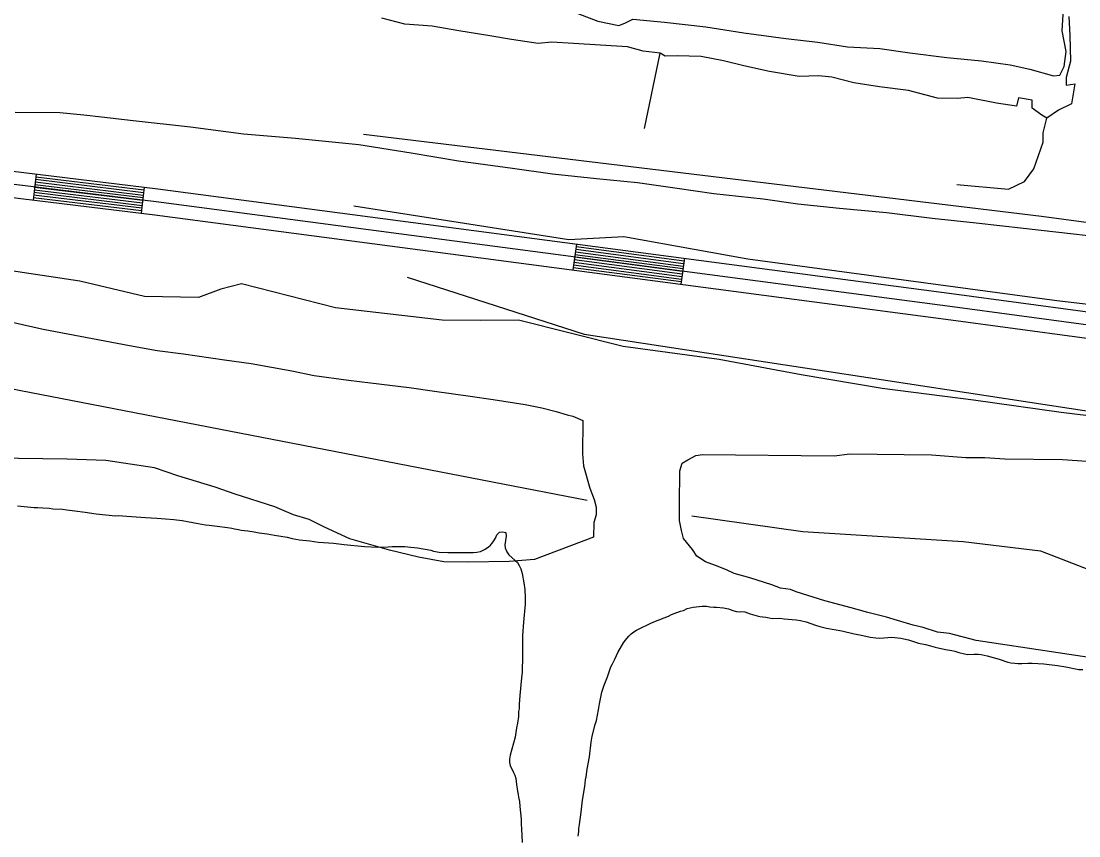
# Model space of a CAD drawing. Extents: x 3161615 to 3199515, y 867541 to 892976.
# Drawn here: x 3189551 to 3190764, y 885850 to 886785 of the extents above; entities that cross this region are included whole.
import ezdxf

# ---------------------------------------------------------------- set-up
doc = ezdxf.new("R2010")
doc.units = 0
for name, color, linetype in [('V-LEVE-TOET', 7, 'Continuous'), ('V-ROAD-CNTR', 7, 'Continuous'), ('V-SITE-VEGE', 7, 'Continuous'), ('V-TOPO-SHOR', 7, 'Continuous')]:
    doc.layers.add(name, color=color, linetype=linetype)

msp = doc.modelspace()

# ---------------------------------------------------------------- linework, layer by layer
at = {"layer": 'V-LEVE-TOET'}
for points in [[(3189543.902000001, 886680.525999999), (3189594.844000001, 886680.437999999), (3189622.695000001, 886677.8189999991), (3189642.692000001, 886675.4269999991)], [(3189642.692000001, 886675.4269999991), (3189679.033000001, 886671.1479999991), (3189745.092000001, 886663.912999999), (3189805.802000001, 886655.6649999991), (3189865.532000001, 886650.983999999)], [(3189865.532000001, 886650.983999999), (3189938.087000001, 886643.4269999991), (3189998.267000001, 886634.1959999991)], [(3189998.267000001, 886634.1959999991), (3190052.470000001, 886625.0229999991), (3190114.522000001, 886616.339999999), (3190160.324000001, 886610.0689999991), (3190210.850000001, 886604.444999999), (3190258.156000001, 886600.0539999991), (3190303.425000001, 886593.4249999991), (3190345.567000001, 886587.4899999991), (3190402.164000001, 886581.273999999), (3190441.897000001, 886575.3269999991), (3190489.652000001, 886570.4029999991), (3190543.744000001, 886565.6029999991), (3190596.148000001, 886558.9199999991), (3190646.584000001, 886553.5639999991), (3190701.039000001, 886547.694999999), (3190758.352000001, 886540.9489999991), (3190811.823000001, 886534.8949999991)], [(3190869.831000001, 886320.712999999), (3190744.325000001, 886336.133999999), (3190643.535000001, 886350.265999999), (3190538.7690000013, 886363.689999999), (3190445.921000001, 886379.4069999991), (3190351.8570000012, 886396.844999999), (3190241.557000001, 886411.631999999), (3190121.352000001, 886441.9319999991), (3190077.9820000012, 886441.765999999), (3190033.919000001, 886442.1159999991), (3189911.528000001, 886455.993999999), (3189803.601000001, 886483.7479999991), (3189779.779000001, 886477.435999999), (3189754.242000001, 886468.180999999), (3189692.032000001, 886469.153999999), (3189618.009000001, 886486.670999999), (3189531.565000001, 886499.6469999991)]]:
    msp.add_lwpolyline(points, dxfattribs=at)
at = {"layer": 'V-ROAD-CNTR'}
for p, q in [((3189567.845827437, 886609.5887531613), (3189564.2418346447, 886579.805812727)), ((3189691.9405792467, 886594.5727831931), (3189688.336586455, 886564.7898427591)), ((3190187.8285874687, 886529.3659136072), (3190183.907595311, 886499.6229730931)), ((3190311.755339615, 886513.026946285), (3190307.834347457, 886483.2840057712))]:
    msp.add_line(p, q, dxfattribs=at)
for points in [[(3189289.478384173, 886632.7957067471), (3189338.7432856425, 886633.3007057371), (3189367.5042281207, 886632.568707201), (3189396.502170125, 886629.1707139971), (3189462.2490386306, 886622.365727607), (3189707.6615478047, 886592.6707869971), (3190621.542720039, 886472.1850279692), (3191507.378948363, 886352.9462664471), (3192374.516214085, 886240.4064915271), (3193140.8156814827, 886138.6206950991), (3193981.4990001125, 886021.3939295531)], [(3188497.283968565, 886536.8968985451), (3188720.473522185, 886554.1298640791), (3189067.4168282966, 886583.555805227), (3189183.9805951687, 886591.887788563), (3189224.842513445, 886596.3797795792), (3189246.139470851, 886599.1477740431), (3189268.319426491, 886601.0827701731), (3189304.3453544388, 886602.9467664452), (3189338.5152860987, 886603.2967657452), (3189365.372232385, 886602.6127671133), (3189393.212176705, 886599.3507736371), (3189458.9030453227, 886592.5517872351), (3189703.899555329, 886562.9068465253), (3190617.580727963, 886442.4470874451), (3191503.446956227, 886323.2043259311), (3192309.844988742, 886218.5487559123)], [(3193979.4270042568, 886006.537959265), (3193138.7926855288, 886123.7577248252), (3192372.563217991, 886225.534521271), (3191505.412952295, 886338.075296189), (3190619.561724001, 886457.3160577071), (3189705.7805515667, 886577.788816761), (3189460.576041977, 886607.458757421)], [(3189566.764829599, 886600.6537710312), (3189690.8595814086, 886585.6388010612)], [(3189567.124828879, 886603.6317650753), (3189691.2195806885, 886588.616795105)], [(3189567.4848281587, 886606.6097591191), (3189691.5795799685, 886591.594789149)], [(3189565.322832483, 886588.7397948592), (3189689.417584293, 886573.7248248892)], [(3189565.683831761, 886591.7187889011), (3189689.7785835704, 886576.7038189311)], [(3189566.043831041, 886594.6967829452), (3189690.1385828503, 886579.6818129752)], [(3189566.403830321, 886597.674776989), (3189690.4985821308, 886582.659807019)], [(3189564.602833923, 886582.783806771), (3189688.6975857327, 886567.768836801)], [(3189564.962833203, 886585.7618008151), (3189689.057585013, 886570.7468308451)], [(3190187.436588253, 886526.3909195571), (3190311.364340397, 886510.051952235)], [(3190185.867591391, 886514.4939433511), (3190309.7953435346, 886498.1549760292)], [(3190186.2595906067, 886517.4679374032), (3190310.187342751, 886501.1289700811)], [(3190186.651589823, 886520.442931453), (3190310.5793419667, 886504.1039641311)], [(3190187.043589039, 886523.4169255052), (3190310.971341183, 886507.077958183)], [(3190184.298594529, 886502.5969671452), (3190308.226346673, 886486.2579998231)], [(3190184.691593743, 886505.5709611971), (3190308.6193458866, 886489.231993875)], [(3190185.083592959, 886508.5449552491), (3190309.011345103, 886492.2059879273)], [(3190185.4755921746, 886511.5199492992), (3190309.4033443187, 886495.180981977)]]:
    msp.add_lwpolyline(points, dxfattribs=at)
at = {"layer": 'V-SITE-VEGE'}
for points in [[(3189540.359000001, 886439.746999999), (3189575.871000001, 886431.716999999), (3189674.833000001, 886412.7949999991), (3189706.556000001, 886407.351999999), (3189737.024000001, 886403.1919999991), (3189783.991000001, 886396.302999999), (3189814.459000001, 886392.1429999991), (3189861.412000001, 886383.983999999), (3189886.780000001, 886378.609999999), (3189926.133000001, 886373.077999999), (3189951.530000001, 886370.2479999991), (3189995.967000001, 886364.658999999), (3190025.166000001, 886360.515999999), (3190065.790000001, 886354.969999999), (3190092.445000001, 886350.8529999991), (3190129.253000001, 886345.349999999), (3190148.281000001, 886341.319999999), (3190164.766000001, 886337.317999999), (3190177.435000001, 886333.3609999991), (3190183.777000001, 886332.0179999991), (3190195.160000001, 886326.8039999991), (3190194.730000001, 886288.6639999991), (3190195.842000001, 886274.665999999), (3190203.182000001, 886249.153999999), (3190208.1240000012, 886236.3829999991), (3190210.565000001, 886227.454999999), (3190210.4650000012, 886218.5549999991), (3190207.821000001, 886209.684999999), (3190207.634000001, 886193.1569999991), (3190139.952000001, 886167.2239999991), (3190110.684000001, 886165.011999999), (3190063.633000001, 886164.273999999), (3190035.662000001, 886164.589999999), (3190006.480000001, 886170.0049999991), (3189973.511000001, 886178.0059999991), (3189927.890000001, 886191.2379999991), (3189898.794000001, 886204.2819999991), (3189881.095000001, 886213.3829999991), (3189863.355000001, 886218.6689999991), (3189841.843000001, 886227.8139999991), (3189796.234000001, 886242.3159999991), (3189773.438000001, 886250.2019999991), (3189730.356000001, 886263.405999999), (3189703.761000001, 886272.6079999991), (3189647.910000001, 886280.866999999), (3189603.427000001, 886282.6429999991), (3189491.551000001, 886283.9079999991)], [(3191386.584000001, 885963.189999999), (3190646.578000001, 886074.5539999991), (3190616.153000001, 886082.5269999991), (3190602.184000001, 886083.9559999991), (3190585.714000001, 886089.229999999), (3190574.300000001, 886091.8999999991), (3190556.560000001, 886097.187999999), (3190543.889000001, 886101.1469999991), (3190522.336000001, 886106.4759999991), (3190503.323000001, 886111.775999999), (3190472.897000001, 886119.7529999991), (3190439.960000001, 886130.2939999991), (3190433.631000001, 886132.908999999), (3190422.203000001, 886134.309999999), (3190412.076000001, 886138.2379999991), (3190386.736000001, 886146.153999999), (3190368.996000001, 886151.4419999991), (3190360.141000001, 886155.354999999), (3190347.484000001, 886160.5839999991), (3190336.087000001, 886164.5279999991), (3190325.988000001, 886170.9999999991), (3190320.989000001, 886178.6839999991), (3190310.962000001, 886191.5149999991), (3190308.521000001, 886200.4419999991), (3190306.108000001, 886211.912999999), (3190306.221000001, 886222.082999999), (3190306.323000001, 886230.979999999), (3190306.756000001, 886269.123999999), (3190309.397000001, 886277.991999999), (3190315.797000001, 886281.7329999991), (3190324.755000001, 886286.7179999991), (3190332.396000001, 886287.9019999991), (3190483.682000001, 886286.189999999), (3190501.510000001, 886288.530999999), (3190595.587000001, 886287.4679999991), (3190634.968000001, 886284.4779999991), (3190656.581000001, 886284.231999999), (3190679.451000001, 886282.7019999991), (3190745.558000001, 886281.954999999), (3190773.509000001, 886280.366999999)]]:
    msp.add_lwpolyline(points, dxfattribs=at)
at = {"layer": 'V-TOPO-SHOR'}
msp.add_line((3190266.077605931, 886661.8102884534), (3190283.992000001, 886748.238999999), dxfattribs=at)
for points in [[(3190189.620000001, 886793.937999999), (3190212.603000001, 886785.1259999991), (3190236.681000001, 886780.2699999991), (3190243.540000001, 886782.9689999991), (3190252.451000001, 886787.4829999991), (3190289.149000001, 886784.1529999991), (3190336.513000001, 886778.4759999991), (3190380.017000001, 886771.6599999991), (3190428.069000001, 886765.3849999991), (3190464.859000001, 886760.8529999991), (3190498.991000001, 886755.7059999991), (3190536.197000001, 886753.753999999), (3190570.585000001, 886748.8679999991), (3190612.964000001, 886743.5059999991), (3190652.845000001, 886739.7649999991), (3190685.8570000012, 886734.9559999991), (3190708.131000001, 886730.175999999), (3190735.318000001, 886722.329999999), (3190742.531000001, 886723.0549999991), (3190747.708000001, 886732.9709999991), (3190749.849000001, 886750.5059999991), (3190745.515000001, 886774.192999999), (3190747.723000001, 886811.6599999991)], [(3190753.160000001, 886790.5569999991), (3190754.307000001, 886768.6579999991), (3190754.880000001, 886739.290999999), (3190749.826000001, 886720.537999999), (3190749.785000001, 886711.601999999), (3190760.000000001, 886713.1179999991), (3190755.9990000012, 886690.0739999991), (3190741.261000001, 886682.866999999), (3190727.648000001, 886673.9459999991), (3190722.047000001, 886677.2679999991), (3190710.922000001, 886685.4559999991), (3190710.875000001, 886694.388999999), (3190695.228000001, 886696.969999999), (3190693.043000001, 886687.6799999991), (3190670.003000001, 886690.908999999), (3190637.067000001, 886697.5219999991), (3190625.134000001, 886696.256999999), (3190602.366000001, 886696.8239999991), (3190569.160000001, 886705.6689999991), (3190535.8940000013, 886709.8759999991), (3190506.317000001, 886714.530999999), (3190480.856000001, 886720.8409999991), (3190465.729000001, 886722.3069999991), (3190443.398000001, 886721.5889999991), (3190409.348000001, 886727.506999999), (3190380.195000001, 886733.7109999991), (3190356.710000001, 886739.6869999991), (3190331.002000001, 886744.447999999), (3190303.591000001, 886745.420999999), (3190289.849000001, 886744.832999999), (3190283.992000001, 886748.238999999), (3190264.565000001, 886750.712999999), (3190246.583000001, 886755.859999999), (3190184.625000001, 886759.484999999), (3190159.705000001, 886760.9859999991), (3190143.909000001, 886759.4419999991), (3190113.301000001, 886764.006999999), (3190088.453000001, 886768.2559999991), (3190052.945000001, 886773.996999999), (3190022.247000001, 886779.5059999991), (3189991.052000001, 886781.5739999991), (3189964.666000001, 886788.545999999)], [(3190624.4622710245, 886597.7562958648), (3190683.906855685, 886592.1865708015), (3190701.9497887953, 886601.145797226), (3190712.8004447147, 886615.5303516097), (3190723.6959135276, 886646.1311393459), (3190723.7257887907, 886656.941961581), (3190727.648000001, 886673.9459999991)], [(3189943.5348257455, 886655.4943523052), (3190721.6600869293, 886561.4513443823), (3190883.762669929, 886539.3815709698)], [(3191150.0511983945, 886401.7075661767), (3191117.668523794, 886419.8152290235), (3190739.4092466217, 886464.1041521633), (3190384.5833760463, 886511.9319529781), (3190242.3105922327, 886537.5505624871), (3190179.2375041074, 886534.1212274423), (3189932.494959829, 886572.6412570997)], [(3189993.532221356, 886491.3907971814), (3190196.956788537, 886425.9632129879), (3190798.5102657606, 886334.2099713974), (3190895.7728114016, 886321.3284680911)], [(3188954.2114779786, 886369.8426796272), (3189290.401414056, 886315.8074335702), (3189340.025523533, 886336.9127789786), (3189375.517439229, 886368.6784179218), (3189400.3392776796, 886382.7714768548), (3189439.2835261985, 886382.6638560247), (3190200.0654332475, 886235.4045225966)], [(3189546.530000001, 886229.001999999), (3189565.676000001, 886227.1419999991), (3189569.349000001, 886227.153999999), (3189575.538000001, 886226.596999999), (3189582.886000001, 886226.2409999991), (3189587.142000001, 886225.675999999), (3189597.969000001, 886224.9439999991)], [(3189597.969000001, 886224.9439999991), (3189603.192000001, 886224.1909999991), (3189612.088000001, 886223.258999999), (3189624.079000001, 886221.7579999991), (3189636.652000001, 886219.871999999), (3189658.893000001, 886217.6349999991), (3189661.988000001, 886217.6469999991), (3189671.849000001, 886217.104999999), (3189693.314000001, 886215.447999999), (3189699.696000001, 886215.084999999), (3189706.268000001, 886214.9149999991), (3189716.323000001, 886214.1799999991), (3189725.799000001, 886213.2499999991), (3189735.278000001, 886212.1259999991), (3189753.851000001, 886208.523999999), (3189762.360000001, 886207.204999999), (3189766.421000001, 886206.8319999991), (3189775.707000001, 886205.5129999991), (3189787.311000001, 886204.2039999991), (3189792.5360000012, 886203.2579999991), (3189795.438000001, 886202.4959999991), (3189800.080000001, 886201.7409999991), (3189802.9820000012, 886200.9789999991), (3189810.718000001, 886200.234999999), (3189817.875000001, 886199.1029999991), (3189823.8740000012, 886197.7719999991), (3189833.158000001, 886196.6469999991), (3189841.282000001, 886195.3239999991), (3189855.790000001, 886192.866999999), (3189861.594000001, 886191.5349999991), (3189870.108000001, 886190.0219999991), (3189881.904000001, 886188.712999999), (3189891.7690000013, 886187.2039999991), (3189908.981000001, 886185.915999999), (3189921.164000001, 886184.608999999), (3189944.759000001, 886182.378999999), (3189959.456000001, 886181.466999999), (3189971.826000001, 886181.7089999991), (3189976.272000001, 886182.1129999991), (3189991.157000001, 886182.1699999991), (3189997.733000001, 886181.6149999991), (3190005.663000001, 886180.6769999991), (3190020.945000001, 886178.028999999), (3190023.849000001, 886177.0719999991), (3190030.425000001, 886175.939999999), (3190040.481000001, 886175.3969999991), (3190065.225000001, 886175.4909999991), (3190069.478000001, 886175.312999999), (3190073.730000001, 886175.716999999), (3190077.980000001, 886176.5049999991), (3190082.225000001, 886178.841999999), (3190086.467000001, 886181.5659999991), (3190089.166000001, 886183.893999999), (3190091.283000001, 886186.2229999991), (3190093.206000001, 886188.743999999), (3190095.128000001, 886191.844999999), (3190096.659000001, 886195.5229999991), (3190099.742000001, 886198.6279999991), (3190103.219000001, 886199.0269999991), (3190106.895000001, 886198.461999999), (3190107.104000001, 886194.015999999), (3190105.789000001, 886184.1519999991), (3190105.996000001, 886180.672999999), (3190107.946000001, 886176.2329999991), (3190110.279000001, 886172.7629999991), (3190117.651000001, 886166.2179999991), (3190120.172000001, 886163.712999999), (3190122.313000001, 886160.4369999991), (3190124.068000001, 886156.5759999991), (3190125.635000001, 886151.1689999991), (3190127.6070000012, 886140.736999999), (3190128.604000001, 886132.814999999), (3190129.219000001, 886123.537999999), (3190129.247000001, 886115.996999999), (3190127.007000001, 886095.496999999), (3190126.097000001, 886080.0279999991), (3190125.936000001, 886072.099999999), (3190125.993000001, 886056.827999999), (3190125.6780000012, 886037.881999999), (3190124.930000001, 886031.692999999), (3190123.072000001, 886011.386999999), (3190122.337000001, 886001.138999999), (3190122.163000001, 885996.1109999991), (3190121.596000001, 885993.0169999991), (3190121.231000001, 885987.0199999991), (3190120.293000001, 885979.6719999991), (3190119.155000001, 885974.2549999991), (3190117.455000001, 885963.6159999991), (3190111.927000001, 885942.7159999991), (3190111.172000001, 885938.072999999), (3190110.993000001, 885934.2039999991), (3190111.780000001, 885930.920999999), (3190115.870000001, 885923.011999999), (3190117.236000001, 885919.7309999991), (3190118.409000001, 885916.060999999), (3190119.208000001, 885909.297999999), (3190120.398000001, 885901.376999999), (3190121.186000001, 885897.511999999), (3190121.586000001, 885894.4219999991), (3190122.569000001, 885889.7849999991), (3190122.978000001, 885883.7949999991)], [(3190320.3896464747, 886217.3699452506), (3190447.794632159, 886199.3158004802), (3190631.865364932, 886188.1858887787), (3190720.3456695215, 886177.3201372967), (3190812.297874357, 886141.6618984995), (3190861.8045792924, 886120.2826091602), (3190900.7781789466, 886130.7961470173), (3190957.4732771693, 886148.341538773), (3191007.0876029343, 886165.9064979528), (3191021.278498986, 886176.4885217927), (3191056.7312798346, 886194.0926158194)], [(3190293.603000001, 886102.334999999), (3190296.892000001, 886104.0939999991), (3190299.991000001, 886105.461999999), (3190307.352000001, 886108.011999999), (3190310.647000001, 886108.9949999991), (3190314.907000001, 886110.9509999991), (3190318.392000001, 886111.9339999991), (3190321.688000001, 886112.5279999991), (3190328.667000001, 886113.5229999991), (3190332.351000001, 886113.731999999), (3190337.007000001, 886113.7479999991), (3190340.890000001, 886112.9879999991), (3190345.545000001, 886112.6179999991), (3190348.842000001, 886112.824999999), (3190356.798000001, 886111.8849999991), (3190362.234000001, 886110.5469999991), (3190367.284000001, 886108.822999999), (3190371.554000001, 886107.6739999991), (3190374.659000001, 886107.2969999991), (3190377.764000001, 886107.503999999), (3190381.125000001, 886107.386999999), (3190387.148000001, 886105.0809999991), (3190395.3030000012, 886102.5269999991), (3190398.344000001, 886102.020999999), (3190405.264000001, 886101.2719999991), (3190409.276000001, 886100.5759999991), (3190412.361000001, 886099.8119999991), (3190421.474000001, 886100.040999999), (3190426.133000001, 886099.2829999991), (3190440.105000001, 886097.9789999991), (3190444.957000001, 886097.2209999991), (3190451.750000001, 886095.694999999), (3190462.238000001, 886092.0499999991), (3190467.093000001, 886090.515999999), (3190474.859000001, 886088.604999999), (3190492.521000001, 886085.3749999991), (3190506.694000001, 886081.9389999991), (3190513.292000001, 886080.7999999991), (3190525.134000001, 886078.3239999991), (3190531.343000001, 886077.3779999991), (3190536.195000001, 886077.2019999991), (3190545.112000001, 886078.0129999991), (3190549.767000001, 886078.028999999), (3190560.052000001, 886076.9049999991), (3190568.981000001, 886074.9979999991), (3190580.635000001, 886071.358999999), (3190588.399000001, 886069.6429999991), (3190594.418000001, 886068.1129999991), (3190599.466000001, 886066.5809999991), (3190611.307000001, 886064.104999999), (3190618.682000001, 886062.9679999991), (3190621.984000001, 886062.011999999), (3190626.837000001, 886060.6719999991), (3190633.244000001, 886059.1449999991), (3190637.127000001, 886058.3829999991), (3190644.495000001, 886058.797999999), (3190648.956000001, 886058.8169999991), (3190652.450000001, 886058.4419999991), (3190659.438000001, 886056.915999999), (3190673.225000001, 886052.895999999), (3190683.129000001, 886049.635999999), (3190686.623000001, 886048.873999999), (3190691.085000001, 886048.3089999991), (3190694.385000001, 886048.1259999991), (3190699.234000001, 886047.9519999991), (3190706.021000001, 886048.3659999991), (3190710.871000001, 886048.383999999), (3190724.451000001, 886047.466999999), (3190739.973000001, 886045.778999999), (3190749.679000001, 886044.0709999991), (3190764.430000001, 886041.2159999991), (3190768.893000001, 886041.0399999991)], [(3190189.868000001, 885849.7239999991), (3190190.622000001, 885855.351999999), (3190190.804000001, 885858.648999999), (3190191.562000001, 885863.113999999), (3190193.446000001, 885877.474999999), (3190194.752000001, 885891.0569999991), (3190197.560000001, 885906.6479999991), (3190198.498000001, 885914.604999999), (3190199.262000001, 885917.903999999), (3190200.393000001, 885926.638999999), (3190202.860000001, 885940.998999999), (3190204.736000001, 885957.6889999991), (3190205.873000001, 885964.6739999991), (3190209.314000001, 885977.8779999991), (3190210.848000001, 885982.5389999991), (3190213.324000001, 885994.7679999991), (3190214.460000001, 886001.7549999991), (3190217.127000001, 886014.954999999), (3190219.810000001, 886023.3049999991), (3190223.654000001, 886032.8239999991), (3190227.490000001, 886044.087999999), (3190228.835000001, 886047.003999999), (3190232.110000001, 886053.0269999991), (3190235.764000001, 886061.187999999), (3190241.738000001, 886071.6839999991), (3190243.667000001, 886074.4079999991), (3190247.914000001, 886079.466999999), (3190250.620000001, 886081.9979999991), (3190253.909000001, 886084.3389999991), (3190257.006000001, 886086.290999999), (3190259.908000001, 886087.8529999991), (3190272.687000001, 886093.912999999), (3190276.752000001, 886095.6769999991), (3190293.603000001, 886102.334999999)], [(3190122.978000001, 885883.7949999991), (3190124.580000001, 885869.300999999), (3190124.600000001, 885863.6939999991), (3190125.010000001, 885858.2829999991), (3190125.454000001, 885842.6259999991)]]:
    msp.add_lwpolyline(points, dxfattribs=at)

doc.saveas('drawing.dxf')
